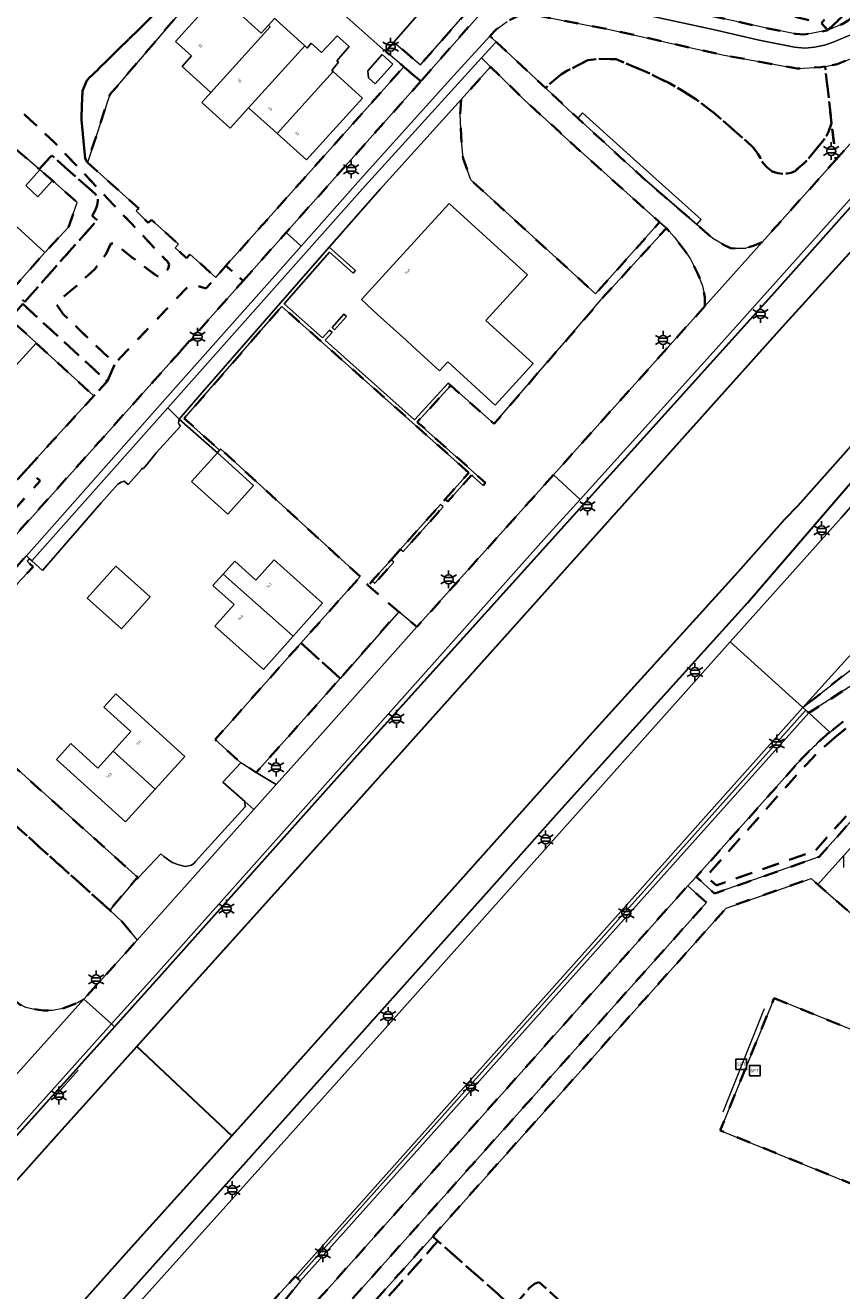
# Model space of a CAD drawing. Extents: x 105780 to 185197, y 477999 to 525027.
# Tile 133 of 562: x 106903 to 107018, y 479144 to 479322. Entities that reach past the tile are written whole.
import ezdxf
from ezdxf.enums import TextEntityAlignment as Align

# ---------------------------------------------------------------- set-up
doc = ezdxf.new("R2010")
doc.units = 0
doc.linetypes.add('XX-HIDDEN', pattern=[4, 2, -2])
for name, color, linetype, lineweight in [('B-GV-GR-HAAG_01-G', 252, 'GR-HAAG1', 13), ('B-GV-GR-MATERIAALGRENS-G', 252, 'XX-HIDDEN', 35), ('B-RO-IE-MEUBILAIR_WEGMEUBILAIR-S', 252, 'Continuous', 25), ('B-RO-IE-TERREINAFSCHEIDING_KUNSTMATIG_HEKWERK-G', 252, 'IE-TERREINAFSCHEIDING-KUNSTMATIG', 18), ('B-WE-GW-WATERGANG_SLOOT_INSTEEK-G', 252, 'Continuous', 30), ('B-XX-KG-KADASTRAAL_BEBOUWING-G', 252, 'Continuous', 20), ('B1-WE-OG-BEBOUWING-T18', 7, 'Continuous', 18), ('B1-WE-OG-TERREIN_ERF-GV', 252, 'Continuous', 18), ('B1-WE-OG-WEG-GV', 7, 'Continuous', 18), ('B1-WE-VH-VERHARDING_ASFALT-GV', 252, 'Continuous', 18), ('B1-WE-VH-VERHARDING_BEDRIJFSVLOERPLAAT-GV', 252, 'Continuous', 18), ('B1-WE-VH-VERHARDING_BETONSTRAATSTEEN-GV', 252, 'Continuous', 18), ('B1-WE-VH-VERHARDING_STRAATBAKSTEEN-GV', 252, 'Continuous', 18), ('B1-WE-VH-VERHARDING_TEGEL-GV', 252, 'Continuous', 18), ('B1-WE-VH-VERHARDING_TEGEL_RUBBER-GV', 252, 'Continuous', 18)]:
    doc.layers.add(name, color=color, linetype=linetype, lineweight=lineweight)
doc.styles.add('NLCS-ISO', font='NLCS-ISO.ttf')
doc.styles.add('NLCS-ISO-M200-T18', font='NLCS-ISO.ttf', dxfattribs={"height": 0.36})
doc.linetypes.add('GR-HAAG1', pattern='A,6,[176,NLCS.shx,S=0.125,R=0,X=0,Y=0],-2', length=8)
doc.linetypes.add('IE-TERREINAFSCHEIDING-KUNSTMATIG', pattern='A,4,[82,NLCS.SHX,S=0.75,R=90,X=0,Y=0],4,-2', length=10)

# ---------------------------------------------------------------- blocks, each defined once
blk = doc.blocks.new('B-SIE-WEG_LICHTMAST-SO')
at = {"ltscale": 0.1}
for p, q in [((-1.1, 0.63), (-2.19, 1.27)), ((0, 1.27), (0, 2.53)), ((1.1, 0.63), (2.19, 1.27)), ((-1.1, -0.63), (-2.19, -1.27)), ((0, -1.27), (0, -2.53)), ((1.1, -0.63), (2.19, -1.27))]:
    blk.add_line(p, q, dxfattribs=at)
at = {"flags": 128}
for points in [[(-1.16, 0.5), (1.16, 0.5)], [(-1.16, -0.5), (1.16, -0.5)]]:
    blk.add_lwpolyline(points, dxfattribs=at)
at = {"ltscale": 0.1}
blk.add_circle((0, 0), 1.27, dxfattribs=at)
at = {"style": 'NLCS-ISO'}
blk.add_attdef('TYPE', text='', height=1.8, dxfattribs=at).set_placement((0, 2.53), align=Align.BOTTOM_CENTER)
blk = doc.blocks.new('SIE-WEG_SPEELTOESTEL-SO')
at = {"flags": 128}
blk.add_lwpolyline([(-0.75, -0.75), (0.75, -0.75), (0.75, 0.75), (-0.75, 0.75)], close=True, dxfattribs=at)
at = {"style": 'NLCS-ISO'}
blk.add_text('SPT', height=0.45, dxfattribs=at).set_placement((0, 0), align=Align.MIDDLE_CENTER)

msp = doc.modelspace()

# ---------------------------------------------------------------- linework, layer by layer
at = {"layer": 'B-GV-GR-HAAG_01-G', "flags": 128}
for points in [[(106967.284, 479317.73), (106969.365, 479320.019), (106968.901, 479320.431), (106968.486, 479320.799), (106962.855, 479314.674), (106950.185, 479300.611), (106941.83, 479291.149), (106938.106, 479286.932), (106922.927, 479269.87), (106902.992, 479247.359), (106903.39, 479247), (106903.757, 479246.668), (106950.866, 479299.675)], [(106981.557, 479309.976), (106980.879, 479309.227), (106987.586, 479303.079), (106989.955, 479300.907), (106997.706, 479294.193), (106998.339, 479294.892), (106988.317, 479303.9)], [(106945.214, 479277.829), (106946.211, 479278.95), (106945.837, 479279.282), (106944.841, 479278.161), (106939.406, 479282.992), (106945.793, 479290.3), (106949.148, 479287.313), (106949.48, 479287.686), (106945.767, 479290.991), (106927.475, 479270.098), (106924.598, 479266.679), (106929.971, 479261.925), (106930.285, 479262.314), (106925.306, 479266.788), (106939.077, 479282.615), (106957.505, 479266.235), (106965.512, 479259.118), (106962.181, 479255.388), (106962.555, 479255.056), (106965.886, 479258.786), (106967.526, 479257.328), (106967.862, 479257.698), (106958.217, 479266.272), (106962.946, 479271.432), (106962.572, 479271.763), (106957.843, 479266.604)], [(106946.543, 479279.324), (106948.204, 479281.192), (106947.83, 479281.524), (106946.17, 479279.656)], [(106961.516, 479254.643), (106955.854, 479248.302), (106956.227, 479247.971), (106961.889, 479254.311)], [(106954.522, 479246.811), (106951.858, 479243.828), (106952.231, 479243.496), (106954.895, 479246.479)]]:
    msp.add_lwpolyline(points, close=True, dxfattribs=at)
at = {"layer": 'B-GV-GR-MATERIAALGRENS-G', "flags": 128}
for points in [[(107054.417, 479354.777), (107043.147, 479342.216), (107024.1, 479320.845), (107022.717, 479319.587), (107021.084, 479318.453), (107019.417, 479317.583), (107017.563, 479316.851), (107015.824, 479316.519), (107016.759, 479308.497), (107017.359, 479303.342), (107046.682, 479336.179), (107050.502, 479340.815), (107055.627, 479347.404), (107055.112, 479355.552)], [(106872.87, 479333.82), (106874.5, 479334.55), (106875.48, 479334.52), (106876.64, 479333.92), (106877.97, 479332.84), (106907.06, 479305.69), (106922.91, 479288.95), (106923.16, 479288.53), (106923.02, 479287.94), (106922.26, 479287.1), (106921.55, 479286.82), (106917.76, 479289.66), (106915.55, 479291.5), (106914.94, 479291.53), (106914.27, 479290.06), (106912.69, 479287.93), (106909.76, 479285.23), (106908.13, 479283.88), (106907.27, 479282.91), (106908.19, 479281.54), (106913.96, 479275.98), (106915.57, 479274.63), (106916.35, 479275.451), (106925.74, 479285.33), (106926.36, 479285.79), (106928.362, 479285.134), (106929.748, 479286.718), (106926.099, 479289.984), (106925.618, 479289.454), (106924.008, 479290.914), (106924.479, 479291.434), (106920.646, 479294.865), (106920.209, 479294.404), (106919.91, 479294.71), (106918.525, 479296.124), (106918.856, 479296.467), (106911.607, 479302.955), (106911.28, 479303.58), (106910.77, 479309.24), (106910.92, 479313.09), (106911.52, 479314.54), (106922.711, 479325.543), (106920.88, 479327.02), (106919.87, 479325.89), (106916.693, 479328.584), (106906.78, 479336.99), (106905.13, 479338.08), (106903.72, 479338.64), (106902.02, 479339), (106875.21, 479338.06), (106872.94, 479337.9), (106871.23, 479337.55), (106869.86, 479336.91), (106868.62, 479336.15), (106867.683, 479335.213), (106864.98, 479332.44), (106862.54, 479330.17), (106860.96, 479329.12), (106860.54, 479328.24), (106860.073, 479324.32), (106860.03, 479323.02), (106862.05, 479322.71), (106862.99, 479323.22), (106871.139, 479331.963)], [(107029.213, 479335.336), (107027.754, 479336.631), (107025.019, 479333.574), (107023.482, 479331.855), (107016.18, 479323.693), (107015.321, 479322.66), (107016.224, 479321.632), (107018.575, 479323.883), (107021.022, 479326.116)], [(107028.508, 479333.037), (107029.96, 479334.672), (107029.213, 479335.336), (107021.022, 479326.116), (107018.575, 479323.883), (107016.224, 479321.632), (107018.256, 479322.509), (107019.102, 479323.033), (107020.104, 479323.815), (107021.77, 479325.452)], [(106877.97, 479332.84), (106876.64, 479333.92), (106875.48, 479334.52), (106874.5, 479334.55), (106872.87, 479333.82), (106871.139, 479331.963), (106862.99, 479323.22), (106862.05, 479322.71), (106860.03, 479323.02), (106864.515, 479319.043), (106864.617, 479319.158), (106864.621, 479319.154), (106874.15, 479329.13), (106888.64, 479316.49), (106893.31, 479312.89), (106901.01, 479305.25), (106904.802, 479301.999), (106906.573, 479303.961), (106912.778, 479298.456), (106913.098, 479297.679), (106913.056, 479297.175), (106912.947, 479296.794), (106912.775, 479296.265), (106912.299, 479295.405), (106912.98, 479294.8), (106902.75, 479283.27), (106902.48, 479282.966), (106914.404, 479272.024), (106915.57, 479274.63), (106913.96, 479275.98), (106908.19, 479281.54), (106907.27, 479282.91), (106908.13, 479283.88), (106909.76, 479285.23), (106912.69, 479287.93), (106914.27, 479290.06), (106914.94, 479291.53), (106915.55, 479291.5), (106917.76, 479289.66), (106921.55, 479286.82), (106922.26, 479287.1), (106923.02, 479287.94), (106923.16, 479288.53), (106922.91, 479288.95), (106907.06, 479305.69)], [(106990.636, 479331.376), (106987.704, 479328.112), (106986.401, 479326.661), (107007.812, 479321.886), (107011.606, 479321.152), (107012.861, 479321.045), (107013.881, 479321.168), (107016.224, 479321.632), (107015.321, 479322.66), (107010.043, 479323.892), (107009.146, 479324.101), (107000, 479326.705), (106993.731, 479328.49)], [(106968.878, 479325.995), (106967.057, 479326.35), (106958.667, 479316.742), (106954.912, 479319.965), (106953.79, 479318.615), (106956.31, 479316.474), (106958.71, 479314.435)], [(106919.914, 479318.55), (106925.132, 479324.668), (106922.711, 479325.543), (106911.52, 479314.54), (106910.92, 479313.09), (106910.77, 479309.24), (106911.28, 479303.58), (106911.607, 479302.955), (106914.798, 479312.551)], [(106969.365, 479320.019), (106976.368, 479313.437), (106976.943, 479314.072), (106978.615, 479315.447), (106979.362, 479315.9), (106982.332, 479317.411), (106983.892, 479317.591), (106986.3, 479317.537), (106991.059, 479315.545), (106993.76, 479314.188), (106995.55, 479313.17), (106997.585, 479311.88), (107000, 479310.077), (107004.731, 479305.97), (107005.676, 479305.067), (107006.154, 479304.451), (107006.33, 479304.184), (107006.666, 479303.672), (107006.809, 479303.218), (107007.582, 479302.289), (107008.373, 479301.665), (107009.173, 479301.436), (107009.896, 479301.355), (107010.461, 479301.389), (107011.01, 479301.504), (107011.584, 479301.749), (107012.886, 479302.85), (107013.743, 479303.8), (107015.67, 479306.177), (107016.032, 479306.733), (107016.303, 479307.281), (107016.759, 479308.497), (107015.824, 479316.519), (107015.242, 479316.408), (107011.904, 479316.22), (107001.32, 479318.151), (106985.396, 479321.759), (106974.484, 479323.862), (106973.226, 479323.847), (106972.276, 479323.576), (106970.915, 479322.89), (106969.356, 479321.745), (106968.486, 479320.799), (106968.901, 479320.431)], [(107016.759, 479308.497), (107016.303, 479307.281), (107016.032, 479306.733), (107015.67, 479306.177), (107013.743, 479303.8), (107012.886, 479302.85), (107011.584, 479301.749), (107011.01, 479301.504), (107010.461, 479301.389), (107009.896, 479301.355), (107009.173, 479301.436), (107008.373, 479301.665), (107007.582, 479302.289), (107006.809, 479303.218), (107006.666, 479303.672), (107006.33, 479304.184), (107006.154, 479304.451), (107005.676, 479305.067), (107004.731, 479305.97), (107000, 479310.077), (106997.585, 479311.88), (106995.55, 479313.17), (106993.76, 479314.188), (106991.059, 479315.545), (106986.3, 479317.537), (106983.892, 479317.591), (106982.332, 479317.411), (106979.362, 479315.9), (106978.615, 479315.447), (106976.943, 479314.072), (106976.368, 479313.437), (106979.651, 479310.352), (106980.879, 479309.227), (106987.586, 479303.079), (106989.955, 479300.907), (106997.706, 479294.193), (106999.985, 479292.218), (107001.77, 479291.182), (107002.515, 479290.865), (107003.246, 479290.795), (107004.537, 479290.813), (107005.811, 479291.214), (107006.948, 479291.683), (107017.359, 479303.342)], [(106958.71, 479314.435), (106956.31, 479316.474), (106931.193, 479288.371), (106933.607, 479286.222), (106939.691, 479293.055), (106957.281, 479312.81)], [(106978.551, 479306.986), (106978.409, 479307.202), (106973.43, 479311.697), (106973.241, 479311.926), (106968.584, 479316.463), (106964.424, 479311.868), (106964.293, 479309.782), (106964.396, 479306.605), (106964.703, 479303.53), (106965.777, 479300.492), (106983.407, 479284.387), (106992.455, 479294.508)], [(106912.98, 479294.8), (106912.299, 479295.405), (106912.775, 479296.265), (106912.947, 479296.794), (106913.056, 479297.175), (106913.098, 479297.679), (106912.778, 479298.456), (106906.573, 479303.961), (106904.802, 479301.999), (106904.882, 479301.931), (106906.68, 479300.39), (106910.171, 479297.292), (106908.927, 479293.82), (106905.61, 479290.258), (106900.909, 479284.919), (106902.032, 479283.913), (106902.75, 479283.27)], [(106998.843, 479282.65), (106998.841, 479283.944), (106998.502, 479285.536), (106997.824, 479287.326), (106996.792, 479289.377), (106995.79, 479290.798), (106994.51, 479292.45), (106993.407, 479293.653), (106984.209, 479283.599), (106979.548, 479278.12), (106976.742, 479274.944), (106969.291, 479266.26), (106969.08, 479266.015), (106962.946, 479271.432), (106958.217, 479266.272), (106967.862, 479257.698), (106967.526, 479257.328), (106965.886, 479258.786), (106962.555, 479255.056), (106962.181, 479255.388), (106961.516, 479254.643), (106961.889, 479254.311), (106956.227, 479247.971), (106955.854, 479248.302), (106954.522, 479246.811), (106954.895, 479246.479), (106952.231, 479243.496), (106951.858, 479243.828), (106951.286, 479243.188), (106954.405, 479240.484), (106955.608, 479239.441), (106958.174, 479237.325), (106977.449, 479258.806)], [(106924.721, 479276.241), (106933.607, 479286.222), (106931.193, 479288.371), (106929.748, 479286.718), (106928.362, 479285.134), (106926.36, 479285.79), (106925.74, 479285.33), (106916.35, 479275.451), (106915.57, 479274.63), (106914.404, 479272.024), (106912.518, 479269.963), (106906.695, 479263.601), (106903.11, 479259.668), (106904.95, 479257.983), (106901.343, 479253.948), (106899.789, 479252.21), (106894.429, 479246.215), (106892.493, 479244.056), (106891.821, 479243.297), (106891.487, 479242.92), (106892.349, 479242.125), (106893.243, 479242.005), (106893.631, 479241.581), (106897.826, 479246.258)], [(106902.48, 479282.966), (106900.626, 479280.876), (106904.393, 479277.461), (106904.372, 479277.438), (106912.518, 479269.963), (106914.404, 479272.024)], [(106965.512, 479259.118), (106957.505, 479266.235), (106939.077, 479282.615), (106925.306, 479266.788), (106930.285, 479262.314), (106930.422, 479262.483), (106950.153, 479244.434), (106951.286, 479243.188), (106951.858, 479243.828), (106954.522, 479246.811), (106955.854, 479248.302), (106961.516, 479254.643), (106962.181, 479255.388)], [(106903.11, 479259.668), (106899.468, 479255.666), (106901.271, 479254.015), (106901.343, 479253.948), (106904.95, 479257.983)], [(106892.864, 479225.148), (106891.821, 479227.102), (106891.484, 479228.071), (106891.817, 479229.541), (106892.359, 479231.021), (106892.559, 479231.439), (106894.444, 479235.385), (106895.38, 479236.774), (106903.939, 479245.837), (106903.082, 479246.602), (106903.39, 479247), (106902.992, 479247.359), (106898.969, 479242.817), (106892.595, 479235.758), (106891.867, 479234.68), (106891.389, 479233.579), (106890.914, 479231.752), (106890.889, 479231.439), (106890.682, 479228.881), (106891.079, 479226.665), (106891.839, 479223.996), (106895.088, 479214.996), (106914.768, 479197.302), (106918.537, 479201.793), (106918.62, 479201.723), (106918.779, 479201.888)], [(106955.608, 479239.441), (106954.405, 479240.484), (106951.286, 479243.188), (106950.153, 479244.434), (106941.784, 479235.035), (106946.061, 479231.199), (106947.332, 479230.059)], [(107030.473, 479236.038), (107029.187, 479237.315), (107028.343, 479238.167), (107028.132, 479238.38), (107026.723, 479236.983), (107012.674, 479225.925), (107013.533, 479225.172)], [(106947.332, 479230.059), (106946.061, 479231.199), (106941.784, 479235.035), (106931.305, 479223.267), (106929.642, 479221.399), (106933.285, 479218.132), (106935.479, 479216.775), (106945.353, 479227.815)], [(107017.199, 479221.676), (107015.013, 479219.778), (107012.391, 479217.056), (106999.045, 479202.071), (107000.382, 479200.87), (107000.46, 479200.8), (107014.44, 479205.707), (107023.644, 479216.014), (107032.075, 479225.455), (107033.825, 479232.85), (107031.311, 479231.077), (107018.993, 479223.155)], [(107017.199, 479221.676), (107018.993, 479223.155), (107031.311, 479231.077), (107033.825, 479232.85), (107032.075, 479225.455), (107023.644, 479216.014), (107014.44, 479205.707), (107000.46, 479200.8), (107000.382, 479200.87), (106999.045, 479202.071), (107012.391, 479217.056), (107015.013, 479219.778)], [(106895.088, 479214.996), (106895.331, 479214.324), (106895.099, 479212.648), (106894.822, 479211.768), (106894.276, 479210.706), (106893.378, 479209.383), (106892.633, 479208.641), (106893.796, 479204.568), (106894.525, 479202.014), (106896.457, 479195.307), (106897.996, 479191.67), (106900.882, 479185.179), (106901.493, 479184.435), (106901.964, 479184.01), (106902.928, 479183.529), (106903.941, 479183.309), (106905.353, 479183.145), (106906.671, 479183.11), (106908.163, 479183.385), (106910.3, 479184.235), (106911.118, 479184.733), (106918.64, 479193.075), (106916.535, 479195.647), (106914.768, 479197.302)], [(107053.868, 479164.385), (107044.287, 479173.95), (107040.023, 479178.336), (107038.694, 479179.626), (107031.99, 479185.521), (107021.629, 479194.996), (107014.801, 479200.945), (107013.858, 479201.792), (107001.841, 479197.575), (106960.397, 479151.209), (106961.144, 479150.547), (106971.607, 479141.276), (106971.816, 479141.286), (106974.085, 479143.934), (106974.786, 479144.493), (106975.263, 479144.684), (106975.483, 479144.685), (107014.091, 479109.812), (107014.836, 479109.145), (107015.581, 479108.478), (107021.333, 479114.867), (107044.001, 479140.396), (107043.284, 479141.094), (107042.567, 479141.793), (107037.8, 479146.439)], [(107008.645, 479184.86), (107045.858, 479169.719), (107038.218, 479151.024), (107001.022, 479166.186)], [(106960.478, 479149.801), (106961.144, 479150.547), (106960.397, 479151.209), (106948.112, 479137.466), (106939.147, 479127.437), (106937.947, 479126.095), (106938.382, 479125.703), (106938.598, 479125.509), (106938.704, 479125.413), (106940.55, 479127.507)], [(106955.048, 479136.353), (106955.608, 479136.743), (106955.821, 479136.727), (106958.496, 479134.257), (106958.849, 479134.015), (106959.156, 479133.96), (106959.72, 479134.113), (106962.619, 479137.396), (106978.368, 479123.272), (106978.804, 479122.927), (106978.974, 479122.668), (106978.986, 479122.439), (106976.505, 479119.598), (106976.378, 479119.284), (106976.352, 479118.667), (106976.412, 479118.416), (106978.442, 479116.677), (106978.722, 479116.629), (106979.163, 479116.715), (106979.547, 479116.934), (106982.076, 479119.651), (106982.327, 479119.711), (106998.775, 479105.073), (106995.911, 479101.711), (106995.862, 479101.449), (106995.877, 479101.185), (106996.022, 479100.896), (106999.021, 479098.2), (106999.106, 479097.978), (106999.015, 479097.768), (107002.105, 479095.015), (107014.836, 479109.145), (107014.091, 479109.812), (106975.483, 479144.685), (106975.263, 479144.684), (106974.786, 479144.493), (106974.085, 479143.934), (106971.816, 479141.286), (106971.607, 479141.276), (106961.144, 479150.547), (106960.478, 479149.801), (106940.55, 479127.507), (106938.704, 479125.413), (106945.681, 479119.132), (106946.05, 479118.909), (106946.346, 479118.983), (106947.127, 479119.962), (106947.249, 479120.23), (106947.297, 479120.51), (106947.267, 479120.736), (106947.156, 479120.946), (106944.266, 479123.551), (106944.099, 479123.774), (106944.084, 479123.938), (106944.158, 479124.128), (106952.714, 479133.809)]]:
    msp.add_lwpolyline(points, close=True, dxfattribs=at)
for points in [[(107011.657, 479217.737), (106997.637, 479201.992), (107000.233, 479199.66), (107015.015, 479204.849), (107024.39, 479215.348), (107032.99, 479224.978), (107035.484, 479235.648)], [(106999.093, 479198.402), (106996.422, 479200.747), (106941.837, 479139.586), (106931.234, 479127.799), (106915.3, 479110.086), (106903.897, 479097.939)], [(106910.669, 479102.055), (106916.067, 479105.386), (106933.9, 479125.398), (106937.235, 479129.141), (106939.975, 479132.215), (106944.616, 479137.418), (106999.093, 479198.402)], [(106928.619, 479130.154), (106939.785, 479142.502), (106940.789, 479143.766), (106941.71, 479144.91), (106941.433, 479145.152), (106941.275, 479145.29), (106940.976, 479145.553), (106938.93, 479143.302), (106927.711, 479130.972), (106909.281, 479110.719)]]:
    msp.add_lwpolyline(points, dxfattribs=at)
for points in [[(107018.402, 479223.965, 0.0129911), (107016.52, 479222.469)], [(107016.52, 479222.469, 0.0369987), (107011.657, 479217.737)]]:
    msp.add_lwpolyline(points, format="xyb", dxfattribs=at)
at = {"layer": 'B-RO-IE-TERREINAFSCHEIDING_KUNSTMATIG_HEKWERK-G', "flags": 128}
for points in [[(106941.275, 479145.29), (107013.071, 479225.508)], [(107007.239, 479183.349), (107001.379, 479168.763)], [(106910.313, 479174.679), (106907.045, 479171.038)]]:
    msp.add_lwpolyline(points, dxfattribs=at)
at = {"layer": 'B-WE-GW-WATERGANG_SLOOT_INSTEEK-G', "flags": 128}
for points in [[(107035.403, 479314.575), (107008.687, 479284.573), (106950.549, 479220.066), (106946.073, 479215.052), (106922.096, 479188.199), (106915.46, 479180.837), (106894.817, 479157.926), (106871.207, 479131.64), (106856.664, 479115.264), (106843.753, 479100.883), (106839.086, 479095.685), (106831.058, 479087.346), (106828.558, 479083.714), (106824.433, 479078.796), (106811.785, 479064.255), (106806.391, 479058.054), (106807.249, 479057.263), (106794.544, 479043.112)], [(106803.729, 479049.822), (106814.47, 479061.873), (106828.835, 479077.991), (106883.759, 479139.14), (106907.593, 479165.795), (106918.595, 479178.021), (106949.929, 479212.839), (107009.785, 479279.696), (107025.348, 479296.852)], [(107025.348, 479296.852), (107009.785, 479279.696), (106949.929, 479212.839), (106918.595, 479178.021), (106932.005, 479165.409), (106938.951, 479173.123), (106982.953, 479222.393), (107003.544, 479245.11), (107010.11, 479252.499), (107012.003, 479254.452), (107032.675, 479277.69)], [(107032.675, 479277.69), (107012.003, 479254.452), (107010.11, 479252.499), (107003.544, 479245.11), (106982.953, 479222.393), (106938.951, 479173.123), (106932.005, 479165.409), (106917.399, 479149.19), (106900.311, 479130.059)], [(106881.184, 479102.781), (106920.867, 479146.977), (106968.368, 479200.14), (106978.225, 479211.173), (107004.873, 479240.728), (107028.641, 479268.376)]]:
    msp.add_lwpolyline(points, dxfattribs=at)
msp.add_lwpolyline([(106864.382, 479089.73), (106866.227, 479092.109), (106868.209, 479094.391), (106890.047, 479118.708), (106900.311, 479130.059), (106917.399, 479149.19), (106932.005, 479165.409), (106918.595, 479178.021), (106907.593, 479165.795), (106883.759, 479139.14), (106828.835, 479077.991), (106814.47, 479061.873), (106803.729, 479049.822), (106797.014, 479042.489), (106794.981, 479040.143), (106793.244, 479038.231), (106763.49, 479005.024), (106776.564, 478993.275), (106806.549, 479026.282), (106808.65, 479028.626), (106816.403, 479037.017), (106824.289, 479045.56), (106847.641, 479071.621)], close=True, dxfattribs=at)
at = {"layer": 'B-XX-KG-KADASTRAAL_BEBOUWING-G', "flags": 128}
for points in [[(106937.187, 479322.343), (106936.174, 479321.226), (106934.805, 479322.468), (106932.338, 479324.704), (106928.262, 479324.684), (106924.071, 479320.061), (106926.324, 479318.018), (106924.978, 479316.501), (106929.047, 479312.866), (106937.429, 479322.126)], [(106942.319, 479319.449), (106941.238, 479320.429), (106938.302, 479323.09), (106938.062, 479323.308), (106937.187, 479322.343), (106937.429, 479322.126), (106929.047, 479312.866), (106927.76, 479311.452), (106931.777, 479307.811), (106934.395, 479310.701)], [(106946.312, 479315.828), (106946.157, 479315.968), (106947.084, 479317.129), (106946.865, 479317.311), (106948.607, 479319.365), (106946.899, 479320.835), (106944.697, 479318.491), (106943.234, 479319.808), (106942.67, 479319.13), (106942.319, 479319.449), (106934.395, 479310.701), (106937.855, 479307.564), (106938.411, 479307.06)], [(106954.768, 479316.871), (106953.249, 479318.213), (106951.219, 479315.918), (106951.327, 479314.909), (106952.284, 479314.062)], [(106946.312, 479315.828), (106938.411, 479307.06), (106942.548, 479303.309), (106950.476, 479312.053)], [(106906.68, 479300.39), (106904.882, 479301.931), (106902.93, 479299.71), (106904.61, 479298.1)], [(106905.61, 479290.258), (106899.36, 479295.93), (106897.488, 479293.814), (106889.645, 479285.201), (106889.955, 479284.926), (106891.745, 479286.942), (106895.68, 479283.51), (106899.624, 479283.446), (106900.909, 479284.919)], [(106950.329, 479283.583), (106952.613, 479281.496), (106956.627, 479277.829), (106957.526, 479277.008), (106961.366, 479273.5), (106962.542, 479274.788), (106969.24, 479268.668), (106974.602, 479274.538), (106967.918, 479280.644), (106973.793, 479287.075), (106962.742, 479297.17)], [(106900.626, 479280.876), (106899.859, 479281.571), (106895.647, 479281.208), (106893.453, 479278.788), (106892.282, 479277.497), (106890.218, 479279.368), (106889.987, 479279.114), (106898.585, 479271.054), (106900.118, 479272.746), (106904.372, 479277.438), (106904.393, 479277.461)], [(106935.088, 479257.327), (106929.971, 479261.925), (106926.329, 479257.872), (106931.446, 479253.274)], [(106920.463, 479241.573), (106915.627, 479245.904), (106911.575, 479241.38), (106916.411, 479237.049)], [(106930.782, 479244.781), (106940.682, 479236.011), (106944.846, 479240.667), (106937.996, 479246.793), (106935.43, 479243.922), (106932.421, 479246.613)], [(106930.782, 479244.781), (106929.345, 479243.173), (106932.354, 479240.482), (106929.622, 479237.427), (106936.471, 479231.302), (106940.682, 479236.011)], [(106915.252, 479219.766), (106921.169, 479214.402), (106925.359, 479219.023), (106915.609, 479227.863), (106913.921, 479226.002), (106917.755, 479222.526)], [(106915.252, 479219.766), (106913.095, 479217.387), (106909.276, 479220.85), (106907.243, 479218.608), (106916.979, 479209.78), (106921.169, 479214.402)]]:
    msp.add_lwpolyline(points, close=True, dxfattribs=at)
at = {"layer": 'B1-WE-OG-TERREIN_ERF-GV', "flags": 128}
for points in [[(106893.31, 479312.89), (106888.64, 479316.49), (106874.15, 479329.13), (106864.621, 479319.154), (106870.773, 479313.74), (106872.618, 479315.836), (106872.76, 479315.711), (106876.952, 479312.022), (106877.152, 479311.846), (106881.105, 479308.424), (106885.095, 479304.814), (106889.079, 479301.214), (106893.321, 479297.481), (106897.488, 479293.814), (106899.36, 479295.93), (106905.61, 479290.258), (106908.927, 479293.82), (106910.171, 479297.292), (106906.68, 479300.39), (106904.61, 479298.1), (106902.93, 479299.71), (106904.882, 479301.931), (106904.802, 479301.999), (106901.01, 479305.25)], [(106945.767, 479290.991), (106952.959, 479299.205), (106964.424, 479311.868), (106968.584, 479316.463), (106967.284, 479317.73), (106950.866, 479299.675), (106922.974, 479268.291), (106924.598, 479266.679), (106927.475, 479270.098)], [(106954.768, 479316.871), (106952.284, 479314.062), (106951.327, 479314.909), (106951.219, 479315.918), (106953.249, 479318.213)], [(106984.209, 479283.599), (106993.407, 479293.653), (106992.455, 479294.508), (106983.407, 479284.387), (106965.777, 479300.492), (106964.703, 479303.53), (106964.396, 479306.605), (106964.293, 479309.782), (106964.424, 479311.868), (106952.959, 479299.205), (106945.767, 479290.991), (106949.48, 479287.686), (106949.148, 479287.313), (106945.793, 479290.3), (106939.406, 479282.992), (106944.841, 479278.161), (106945.837, 479279.282), (106946.211, 479278.95), (106945.214, 479277.829), (106957.843, 479266.604), (106962.572, 479271.763), (106962.946, 479271.432), (106969.08, 479266.015), (106969.291, 479266.26), (106976.742, 479274.944), (106979.548, 479278.12)], [(106967.918, 479280.644), (106974.602, 479274.538), (106969.24, 479268.668), (106962.542, 479274.788), (106961.366, 479273.5), (106957.526, 479277.008), (106956.627, 479277.829), (106952.613, 479281.496), (106950.329, 479283.583), (106962.742, 479297.17), (106973.793, 479287.075)], [(106946.543, 479279.324), (106946.17, 479279.656), (106947.83, 479281.524), (106948.204, 479281.192)], [(106912.518, 479269.963), (106904.372, 479277.438), (106900.118, 479272.746), (106898.585, 479271.054), (106898.43, 479270.883), (106900.95, 479268.66), (106897.495, 479264.796), (106893.876, 479260.749), (106888.743, 479255.008), (106894.289, 479249.975), (106899.468, 479255.666), (106903.11, 479259.668), (106906.695, 479263.601)], [(106924.787, 479265.715), (106924.585, 479265.917), (106924.481, 479266.155), (106924.598, 479266.679), (106922.974, 479268.291), (106903.757, 479246.668), (106905.262, 479245.309), (106913.537, 479254.849), (106915.914, 479257.49), (106916.382, 479257.79), (106916.812, 479257.903), (106917.359, 479257.447), (106917.371, 479257.444), (106919.258, 479259.563), (106919.413, 479259.736), (106919.541, 479259.7), (106920.065, 479260.344), (106921.39, 479261.973)], [(106929.971, 479261.925), (106935.088, 479257.327), (106931.446, 479253.274), (106926.329, 479257.872)], [(106920.463, 479241.573), (106916.411, 479237.049), (106911.575, 479241.38), (106915.627, 479245.904)], [(106932.354, 479240.482), (106929.345, 479243.173), (106930.782, 479244.781), (106932.421, 479246.613), (106935.43, 479243.922), (106937.996, 479246.793), (106944.846, 479240.667), (106940.682, 479236.011), (106936.471, 479231.302), (106929.622, 479237.427)], [(106913.095, 479217.387), (106915.252, 479219.766), (106917.755, 479222.526), (106913.921, 479226.002), (106915.609, 479227.863), (106925.359, 479219.023), (106921.169, 479214.402), (106916.979, 479209.78), (106907.243, 479218.608), (106909.276, 479220.85)]]:
    msp.add_lwpolyline(points, close=True, dxfattribs=at)
for points in [[(106925.132, 479324.668), (106919.914, 479318.55), (106914.798, 479312.551), (106911.607, 479302.955), (106918.856, 479296.467), (106918.525, 479296.124), (106919.91, 479294.71), (106920.209, 479294.404), (106920.646, 479294.865), (106924.479, 479291.434), (106924.008, 479290.914), (106925.618, 479289.454), (106926.099, 479289.984), (106929.748, 479286.718), (106931.193, 479288.371), (106956.31, 479316.474), (106953.79, 479318.615), (106953.787, 479318.611), (106945.72, 479325.756)], [(106938.302, 479323.09), (106941.238, 479320.429), (106942.319, 479319.449), (106942.67, 479319.13), (106943.234, 479319.808), (106944.697, 479318.491), (106946.899, 479320.835), (106948.607, 479319.365), (106946.865, 479317.311), (106947.084, 479317.129), (106946.157, 479315.968), (106946.312, 479315.828), (106950.476, 479312.053), (106942.548, 479303.309), (106938.411, 479307.06), (106937.855, 479307.564), (106934.395, 479310.701), (106931.777, 479307.811), (106927.76, 479311.452), (106929.047, 479312.866), (106924.978, 479316.501), (106926.324, 479318.018), (106924.071, 479320.061), (106928.262, 479324.684)], [(106934.805, 479322.468), (106936.174, 479321.226), (106937.187, 479322.343)], [(106892.864, 479225.148), (106918.779, 479201.888), (106922.007, 479205.239), (106922.39, 479204.87), (106923.611, 479204.056), (106924.516, 479203.69), (106925.415, 479203.479), (106926.323, 479203.682), (106926.634, 479203.894), (106926.903, 479204.157), (106929.603, 479207.17), (106933.895, 479211.897), (106933.843, 479212.662), (106930.743, 479215.396), (106933.285, 479218.132), (106929.642, 479221.399), (106931.305, 479223.267), (106941.784, 479235.035), (106950.153, 479244.434), (106930.422, 479262.483), (106930.285, 479262.314), (106929.971, 479261.925), (106924.598, 479266.679), (106924.481, 479266.155), (106924.585, 479265.917), (106924.787, 479265.715), (106921.39, 479261.973), (106920.065, 479260.344), (106919.541, 479259.7), (106919.413, 479259.736), (106919.258, 479259.563), (106917.371, 479257.444), (106917.359, 479257.447), (106916.812, 479257.903), (106916.382, 479257.79), (106915.914, 479257.49), (106913.537, 479254.849), (106905.262, 479245.309), (106903.757, 479246.668), (106903.39, 479247), (106903.082, 479246.602), (106903.939, 479245.837), (106895.38, 479236.774)]]:
    msp.add_lwpolyline(points, dxfattribs=at)
at = {"layer": 'B1-WE-OG-WEG-GV', "flags": 128}
for points in [[(107084.79, 479370.418), (107085.089, 479370.758), (107083.686, 479371.958), (107079.045, 479366.278), (107076.08, 479362.578), (107075.047, 479361.289), (107070.762, 479356.218), (107056.809, 479339.907), (107043.734, 479325.014), (107000, 479276.166), (106981.23, 479255.353), (106976.859, 479250.507), (106921.265, 479188.169), (106915.038, 479181.217), (106915.46, 479180.837), (106922.096, 479188.199), (106946.073, 479215.052), (106950.549, 479220.066), (107008.687, 479284.573), (107035.403, 479314.575), (107077.804, 479361.918)], [(106935.127, 479211.529), (106933.843, 479212.662), (106933.895, 479211.897), (106929.603, 479207.17), (106926.903, 479204.157), (106926.634, 479203.894), (106926.323, 479203.682), (106925.415, 479203.479), (106924.516, 479203.69), (106923.611, 479204.056), (106922.39, 479204.87), (106922.007, 479205.239), (106918.779, 479201.888), (106918.62, 479201.723), (106918.537, 479201.793), (106914.768, 479197.302), (106916.535, 479195.647), (106918.64, 479193.075)], [(106915.46, 479180.837), (106915.038, 479181.217), (106859.933, 479119.7), (106845.898, 479103.883), (106843.48, 479101.133), (106843.753, 479100.883), (106856.664, 479115.264), (106871.207, 479131.64), (106894.817, 479157.926)]]:
    msp.add_lwpolyline(points, close=True, dxfattribs=at)
msp.add_lwpolyline([(107028.641, 479268.376), (107004.873, 479240.728), (106978.225, 479211.173), (106968.368, 479200.14), (106920.867, 479146.977), (106881.184, 479102.781), (106870.168, 479090.847), (106869.596, 479090.18), (106869.342, 479089.753), (106869.555, 479089.408), (106866.995, 479086.539), (106868.188, 479085.474), (106891.183, 479111.006), (106909.401, 479131.206), (106917.475, 479140.191), (106932.036, 479156.395), (106953.317, 479180.155), (107002.443, 479235.206), (107018.085, 479252.735), (107024.096, 479259.578)], dxfattribs=at)
at = {"layer": 'B1-WE-VH-VERHARDING_ASFALT-GV', "flags": 128}
for points in [[(107116.997, 479351.65), (107111.451, 479357.012), (107110.342, 479355.734), (107108.031, 479353.608), (107108.093, 479353.439), (107108.068, 479353.208), (107107.959, 479352.996), (107106.657, 479351.507), (107085.309, 479327.662), (107073.301, 479314.249), (107030.689, 479266.651), (107024.096, 479259.578), (107018.085, 479252.735), (107002.443, 479235.206), (107012.674, 479225.925), (107019.014, 479232.906), (107045.999, 479260.249), (107048.934, 479263.267)], [(107125.345, 479343.727), (107124.327, 479343.394), (107122.304, 479342.043), (107121.633, 479341.457), (107122.083, 479341.055), (107124.668, 479338.74), (107123.092, 479336.908), (107075.657, 479284.659), (107044.264, 479250.401), (107043.979, 479250.09), (107037.173, 479242.685), (107031.944, 479236.982), (107030.473, 479236.038), (107013.533, 479225.172), (107016.52, 479222.469)], [(107046.682, 479336.179), (107017.359, 479303.342), (107006.948, 479291.683), (106998.843, 479282.65), (106977.449, 479258.806), (106981.23, 479255.353), (107000, 479276.166), (107043.734, 479325.014)], [(107019.665, 479321.08), (107016.957, 479319.948), (107015.735, 479319.533), (107014.353, 479319.268), (107012.988, 479319.123), (107011.516, 479319.236), (107006.532, 479320.248), (107000, 479321.769), (106972.124, 479327.828)], [(106968.878, 479325.995), (106958.71, 479314.435), (106957.281, 479312.81), (106939.691, 479293.055), (106941.83, 479291.149), (106950.185, 479300.611), (106962.855, 479314.674), (106968.486, 479320.799), (106969.356, 479321.745), (106970.915, 479322.89)], [(106974.484, 479323.862), (106985.396, 479321.759), (107001.32, 479318.151), (107011.904, 479316.22), (107015.242, 479316.408), (107015.824, 479316.519), (107017.563, 479316.851), (107019.417, 479317.583)], [(106898.969, 479242.817), (106902.992, 479247.359), (106922.927, 479269.87), (106938.106, 479286.932), (106941.83, 479291.149), (106939.691, 479293.055), (106933.607, 479286.222), (106924.721, 479276.241), (106897.826, 479246.258)], [(107016.52, 479222.469), (107013.533, 479225.172), (106941.71, 479144.91), (106940.789, 479143.766), (106939.785, 479142.502), (106928.619, 479130.154), (106931.234, 479127.799), (106941.837, 479139.586), (106996.422, 479200.747)], [(106996.422, 479200.747), (106997.637, 479201.992), (107011.657, 479217.737)], [(107018.487, 479203.336), (107018.483, 479204.079), (107018.478, 479205.036), (107014.801, 479200.945), (107021.629, 479194.996), (107031.99, 479185.521), (107038.694, 479179.626), (107040.023, 479178.336), (107044.069, 479182.792), (107044.742, 479183.533), (107045.414, 479184.273), (107043.755, 479185.752), (107039.645, 479181.116), (107035.107, 479185.183), (107036.395, 479186.584), (107034.322, 479188.467), (107029.882, 479192.499)]]:
    msp.add_lwpolyline(points, dxfattribs=at)
for points in [[(106976.859, 479250.507), (106981.23, 479255.353), (106977.449, 479258.806), (106958.174, 479237.325), (106944.479, 479221.997), (106938.271, 479215.048), (106935.127, 479211.529), (106918.64, 479193.075), (106911.118, 479184.733), (106915.038, 479181.217), (106921.265, 479188.169)], [(107012.674, 479225.925), (107002.443, 479235.206), (106953.317, 479180.155), (106932.036, 479156.395), (106917.475, 479140.191), (106927.711, 479130.972), (106938.93, 479143.302), (106940.976, 479145.553)], [(106915.038, 479181.217), (106911.118, 479184.733), (106899.747, 479172.052), (106887.104, 479157.864), (106880.441, 479150.387), (106846.869, 479112.977), (106840.972, 479106.351), (106838.909, 479104.311), (106841.515, 479102.638), (106843.48, 479101.133), (106845.898, 479103.883), (106859.933, 479119.7)]]:
    msp.add_lwpolyline(points, close=True, dxfattribs=at)
at = {"layer": 'B1-WE-VH-VERHARDING_ASFALT-GV'}
for points in [[(107016.52, 479222.469, -0.0129911), (107018.402, 479223.965)], [(107011.657, 479217.737, -0.0369987), (107016.52, 479222.469)]]:
    msp.add_lwpolyline(points, format="xyb", dxfattribs=at)
at = {"layer": 'B1-WE-VH-VERHARDING_BEDRIJFSVLOERPLAAT-GV', "flags": 128}
msp.add_lwpolyline([(107040.917, 479251.05), (107041.72, 479251.846), (107042.105, 479252.548), (107046.208, 479260.032), (107045.999, 479260.249), (107019.014, 479232.906), (107012.674, 479225.925), (107026.723, 479236.983), (107028.132, 479238.38), (107028.479, 479238.723)], close=True, dxfattribs=at)
at = {"layer": 'B1-WE-VH-VERHARDING_BETONSTRAATSTEEN-GV', "flags": 128}
for points in [[(106945.72, 479325.756), (106953.787, 479318.611), (106953.79, 479318.615), (106954.912, 479319.965), (106963.302, 479329.573)], [(106899.747, 479172.052), (106911.118, 479184.733), (106910.3, 479184.235), (106908.163, 479183.385), (106906.671, 479183.11), (106905.353, 479183.145), (106903.941, 479183.309), (106902.928, 479183.529), (106901.964, 479184.01)]]:
    msp.add_lwpolyline(points, dxfattribs=at)
for points in [[(106967.057, 479326.35), (106963.302, 479329.573), (106954.912, 479319.965), (106958.667, 479316.742)], [(106958.174, 479237.325), (106955.608, 479239.441), (106947.332, 479230.059), (106945.353, 479227.815), (106935.479, 479216.775), (106938.271, 479215.048), (106944.479, 479221.997)], [(107013.533, 479225.172), (107012.674, 479225.925), (106940.976, 479145.553), (106941.275, 479145.29), (106941.433, 479145.152), (106941.71, 479144.91)], [(106938.271, 479215.048), (106935.479, 479216.775), (106933.285, 479218.132), (106930.743, 479215.396), (106933.843, 479212.662), (106935.127, 479211.529)]]:
    msp.add_lwpolyline(points, close=True, dxfattribs=at)
at = {"layer": 'B1-WE-VH-VERHARDING_STRAATBAKSTEEN-GV', "flags": 128}
msp.add_lwpolyline([(106976.368, 479313.437), (106969.365, 479320.019), (106967.284, 479317.73), (106968.584, 479316.463), (106973.241, 479311.926), (106973.43, 479311.697), (106978.409, 479307.202), (106978.551, 479306.986), (106992.455, 479294.508), (106993.407, 479293.653), (106994.51, 479292.45), (106995.79, 479290.798), (106996.792, 479289.377), (106997.824, 479287.326), (106998.502, 479285.536), (106998.841, 479283.944), (106998.843, 479282.65), (107006.948, 479291.683), (107005.811, 479291.214), (107004.537, 479290.813), (107003.246, 479290.795), (107002.515, 479290.865), (107001.77, 479291.182), (106999.985, 479292.218), (106997.706, 479294.193), (106989.955, 479300.907), (106987.586, 479303.079), (106980.879, 479309.227), (106979.651, 479310.352)], close=True, dxfattribs=at)
at = {"layer": 'B1-WE-VH-VERHARDING_TEGEL-GV', "flags": 128}
msp.add_lwpolyline([(107018.256, 479322.509), (107016.224, 479321.632), (107013.881, 479321.168), (107012.861, 479321.045), (107011.606, 479321.152), (107007.812, 479321.886), (106986.401, 479326.661), (106974.547, 479329.305), (106973.494, 479329.707), (106972.275, 479330.748), (106969.689, 479333.151), (106967.763, 479330.957), (106970.59, 479328.337), (106970.812, 479328.194), (106972.124, 479327.828), (107000, 479321.769), (107006.532, 479320.248), (107011.516, 479319.236), (107012.988, 479319.123), (107014.353, 479319.268), (107015.735, 479319.533), (107016.957, 479319.948), (107019.665, 479321.08)], dxfattribs=at)
msp.add_lwpolyline([(107014.801, 479200.945), (107018.478, 479205.036), (107026.241, 479213.673), (107024.39, 479215.348), (107015.015, 479204.849), (107000.233, 479199.66), (106997.637, 479201.992), (106996.422, 479200.747), (106999.093, 479198.402), (106944.616, 479137.418), (106939.975, 479132.215), (106937.235, 479129.141), (106939.147, 479127.437), (106948.112, 479137.466), (106960.397, 479151.209), (107001.841, 479197.575), (107013.858, 479201.792)], close=True, dxfattribs=at)
at = {"layer": 'B1-WE-VH-VERHARDING_TEGEL_RUBBER-GV', "flags": 128}
msp.add_lwpolyline([(107008.645, 479184.86), (107001.022, 479166.186), (107038.218, 479151.024), (107045.858, 479169.719)], close=True, dxfattribs=at)

# ---------------------------------------------------------------- block references
at = {"layer": 'B-RO-IE-MEUBILAIR_WEGMEUBILAIR-S', "xscale": 0.5, "yscale": 0.5, "zscale": 0.5}
for p in [(106954.451, 479319.312), (107016.696, 479304.581), (106948.884, 479301.982), (107006.715, 479281.553), (106927.178, 479278.319), (106992.948, 479277.887), (106982.26, 479254.373), (107015.341, 479250.988), (106962.65, 479244.044), (106997.453, 479230.951), (106955.28, 479224.339), (107009.007, 479220.851), (106938.267, 479217.476), (106976.343, 479207.29), (106931.269, 479197.53), (106987.757, 479196.871), (106912.84, 479187.51), (106954.086, 479182.34), (106965.802, 479172.339), (106907.578, 479171.126), (106932.078, 479157.748), (106944.886, 479148.806)]:
    msp.add_blockref('B-SIE-WEG_LICHTMAST-SO', p, dxfattribs=at)
at = {"layer": 'B-RO-IE-MEUBILAIR_WEGMEUBILAIR-S'}
for p in [(107003.991, 479175.515), (107005.902, 479174.623)]:
    msp.add_blockref('SIE-WEG_SPEELTOESTEL-SO', p, dxfattribs=at)

# ---------------------------------------------------------------- texts
at = {"layer": 'B1-WE-OG-BEBOUWING-T18', "style": 'NLCS-ISO-M200-T18'}
for s, rotation, p in [('52', 317.8, (106927.584, 479319.44)), ('50', 317.8, (106933.123, 479314.52)), ('48', 317.8, (106937.434, 479310.534)), ('46', 317.8, (106941.246, 479307.054)), ('743', 47.8, (106956.841, 479287.538)), ('747', 48.2, (106937.308, 479243.171)), ('749', 48.2, (106933.254, 479238.637)), ('751', 47.8, (106918.87, 479220.927)), ('753', 47.8, (106914.687, 479216.314))]:
    msp.add_text(s, height=0.36, rotation=rotation, dxfattribs=at).set_placement(p, align=Align.MIDDLE)

doc.saveas('drawing.dxf')
